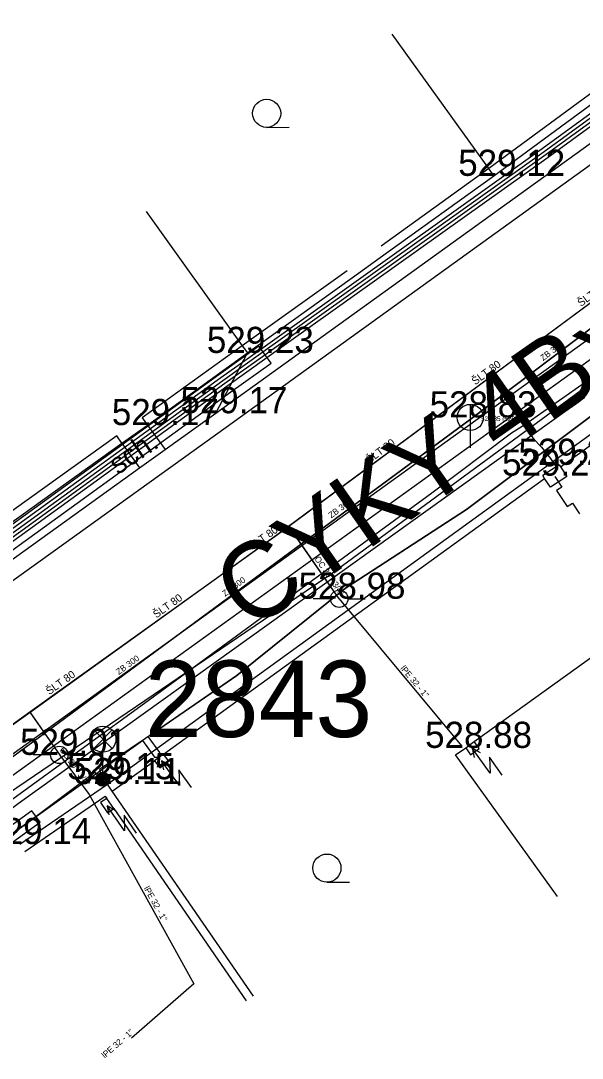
# Model space of a CAD drawing. Extents: x -668867 to -667827, y -1131943 to -1131019.
# Drawn here: x -668715.64 to -668699.53, y -1131465.56 to -1131435.8 of the extents above; entities that cross this region are included whole.
import ezdxf

# ---------------------------------------------------------------- set-up
doc = ezdxf.new("R2010")
doc.units = 0
for name, color, linetype in [('G_Bod_tecka', 7, 'Continuous'), ('G_Bod_vyska', 7, 'Continuous'), ('G_Breh_Teren', 7, 'Continuous'), ('G_Budovy_Objekty', 7, 'Continuous'), ('G_Cesty_Schody', 7, 'Continuous'), ('G_Objekty_technicke', 7, 'Continuous'), ('G_Plochy_zpevnene', 7, 'Continuous'), ('G_Ploty', 7, 'Continuous'), ('G_Ploty_vstupy', 7, 'Continuous'), ('G_Popisy_povrchu', 7, 'Continuous'), ('G_Site-kanalizace', 7, 'Continuous'), ('G_Site-Rozvadece', 7, 'Continuous'), ('G_Site-vodovod', 7, 'Continuous'), ('G_Z_CHRANICKA-TEPLOVOD_kotovane', 7, 'Continuous'), ('G_Z_ELsilove_podz_kotovane', 7, 'Continuous'), ('G_Z_KANAL_podz_kotovane', 7, 'Continuous'), ('G_Z_PLYNY_podz_geodeticky', 7, 'Continuous'), ('G_Z_SPOJE_podz_geodeticky', 7, 'Continuous'), ('G_Z_SPOJE_podz_kotovane', 7, 'Continuous'), ('G_Z_SPOJE_podz_priblizne', 7, 'Continuous'), ('G_Z_VODA_podz_kotovane', 7, 'Continuous'), ('G_Zelen-Znacky', 7, 'Continuous'), ('Vrstva 1', 7, 'Continuous'), ('Vrstva 10', 7, 'Continuous'), ('Vrstva 13', 7, 'Continuous'), ('Vrstva 17', 7, 'Continuous'), ('Vrstva 2', 7, 'Continuous'), ('Vrstva 26', 7, 'Continuous'), ('Vrstva 27', 7, 'Continuous'), ('Vrstva 3', 7, 'Continuous'), ('Vrstva 4', 7, 'Continuous'), ('Vrstva 6', 7, 'Continuous'), ('Vrstva 8', 7, 'Continuous')]:
    doc.layers.add(name, color=color, linetype=linetype)

msp = doc.modelspace()

# ---------------------------------------------------------------- linework, layer by layer
at = {"layer": 'G_Bod_tecka'}
for p, q in [((-668702.06, -1131440.25), (-668702.06, -1131440.25)), ((-668709.13, -1131445.33), (-668709.13, -1131445.33)), ((-668710.04, -1131447.06), (-668710.04, -1131447.06)), ((-668712, -1131447.4), (-668712, -1131447.4)), ((-668702.74, -1131447.18), (-668702.74, -1131447.18)), ((-668700.19, -1131448.54), (-668700.19, -1131448.54)), ((-668700.66, -1131448.85), (-668700.66, -1131448.85)), ((-668706.5, -1131452.38), (-668706.5, -1131452.38)), ((-668714.53, -1131456.86), (-668714.53, -1131456.86)), ((-668702.87, -1131456.66), (-668702.87, -1131456.66)), ((-668713.28, -1131457.56), (-668713.28, -1131457.56)), ((-668713.15, -1131457.7), (-668713.15, -1131457.7))]:
    msp.add_line(p, q, dxfattribs=at)
at = {"layer": 'G_Breh_Teren'}
msp.add_line((-668710.04, -1131447.06), (-668709.13, -1131445.33), dxfattribs=at)
at = {"layer": 'G_Budovy_Objekty'}
for p, q in [((-668702.63, -1131456.48), (-668695.07, -1131451.04)), ((-668702.87, -1131456.66), (-668702.63, -1131456.48)), ((-668703.16, -1131456.86), (-668702.87, -1131456.66)), ((-668700.24, -1131460.92), (-668703.16, -1131456.86))]:
    msp.add_line(p, q, dxfattribs=at)
at = {"layer": 'G_Cesty_Schody'}
for p, q in [((-668709.74, -1131447.46), (-668674.3, -1131421.9)), ((-668718.496, -1131458.715), (-668696.9, -1131443.17)), ((-668721.324, -1131455.777), (-668709.74, -1131447.46))]:
    msp.add_line(p, q, dxfattribs=at)
at = {"layer": 'G_Objekty_technicke'}
for p, q in [((-668713.545, -1131456.145), (-668713.015, -1131456.675)), ((-668713.545, -1131456.675), (-668713.015, -1131456.145)), ((-668713.28, -1131457.56), (-668713.28, -1131456.785))]:
    msp.add_line(p, q, dxfattribs=at)
for centre, radius in [((-668713.28, -1131456.41), 0.375), ((-668713.28, -1131457.56), 0.2), ((-668713.28, -1131457.56), 0.18), ((-668713.28, -1131457.56), 0.16), ((-668713.28, -1131457.56), 0.14), ((-668713.28, -1131457.56), 0.12), ((-668713.28, -1131457.56), 0.1), ((-668713.28, -1131457.56), 0.08), ((-668713.28, -1131457.56), 0.06), ((-668713.28, -1131457.56), 0.04), ((-668713.28, -1131457.56), 0.02)]:
    msp.add_circle(centre, radius, dxfattribs=at)
at = {"layer": 'G_Plochy_zpevnene'}
for p, q in [((-668710.04, -1131447.06), (-668674.59, -1131421.5)), ((-668718.145, -1131459.08), (-668696.61, -1131443.58)), ((-668712, -1131447.4), (-668711.49, -1131448.1)), ((-668712.74, -1131447.92), (-668712.23, -1131448.63))]:
    msp.add_line(p, q, dxfattribs=at)
msp.add_lwpolyline([(-668721.675, -1131455.412), (-668712.23, -1131448.63), (-668711.49, -1131448.1), (-668710.04, -1131447.06)], dxfattribs=at)
at = {"layer": 'G_Ploty'}
for p, q in [((-668693.16, -1131433.39), (-668702.21, -1131440.04)), ((-668702.06, -1131440.25), (-668693.01, -1131433.59)), ((-668702.21, -1131440.04), (-668704.98, -1131436.19)), ((-668702.21, -1131440.04), (-668705.3, -1131442.27)), ((-668705.15, -1131442.47), (-668702.06, -1131440.25)), ((-668702.06, -1131440.25), (-668702.21, -1131440.04)), ((-668712.04, -1131441.27), (-668709.28, -1131445.13)), ((-668706.27, -1131442.97), (-668709.28, -1131445.13)), ((-668709.13, -1131445.33), (-668706.12, -1131443.17)), ((-668712, -1131447.4), (-668709.13, -1131445.33)), ((-668709.28, -1131445.13), (-668709.13, -1131445.33)), ((-668713.15, -1131457.7), (-668697.85, -1131446.62)), ((-668700.15, -1131448.6), (-668697.7, -1131446.82)), ((-668722.298, -1131454.764), (-668712.74, -1131447.92)), ((-668711.54, -1131456.84), (-668700.61, -1131448.93)), ((-668713.01, -1131457.9), (-668711.8, -1131457.03)), ((-668715.66, -1131459.42), (-668713.15, -1131457.7)), ((-668713.01, -1131457.9), (-668713.15, -1131457.7)), ((-668715.52, -1131459.63), (-668713.22, -1131458.04)), ((-668713.22, -1131458.04), (-668713.17, -1131458.11)), ((-668708.96, -1131463.78), (-668713.01, -1131457.9)), ((-668712.97, -1131458.4), (-668709.17, -1131463.92))]:
    msp.add_line(p, q, dxfattribs=at)
for points in [[(-668709.28, -1131445.13), (-668712.15, -1131447.19), (-668712, -1131447.4)], [(-668712.74, -1131447.92), (-668712.88, -1131447.71), (-668722.473, -1131454.582)]]:
    msp.add_lwpolyline(points, dxfattribs=at)
at = {"layer": 'G_Ploty_vstupy'}
msp.add_line((-668712.74, -1131447.92), (-668712, -1131447.4), dxfattribs=at)
msp.add_lwpolyline([(-668706.12, -1131443.17), (-668705.15, -1131442.47)], dxfattribs=at)
at = {"layer": 'G_Site-kanalizace'}
msp.add_line((-668702.74, -1131446.805), (-668702.74, -1131448.055), dxfattribs=at)
msp.add_circle((-668702.74, -1131447.18), 0.375, dxfattribs=at)
at = {"layer": 'G_Site-Rozvadece'}
for p, q in [((-668700.19, -1131448.54), (-668700.66, -1131448.85)), ((-668699.97, -1131448.87), (-668700.44, -1131449.18)), ((-668702.48, -1131456.68), (-668702.63, -1131456.48)), ((-668702.87, -1131456.66), (-668702.73, -1131456.86)), ((-668702.73, -1131456.86), (-668702.48, -1131456.68)), ((-668702.169, -1131457.38), (-668702.68, -1131456.67)), ((-668702.448, -1131456.805), (-668702.68, -1131456.67)), ((-668702.68, -1131456.67), (-668702.626, -1131456.933)), ((-668701.819, -1131457.438), (-668702.185, -1131456.93)), ((-668702.185, -1131456.93), (-668702.169, -1131457.38)), ((-668711.087, -1131457.738), (-668711.6, -1131457.03)), ((-668711.367, -1131457.164), (-668711.6, -1131457.03)), ((-668711.6, -1131457.03), (-668711.546, -1131457.293)), ((-668710.737, -1131457.795), (-668711.104, -1131457.288)), ((-668711.104, -1131457.288), (-668711.087, -1131457.738)), ((-668712.664, -1131459.041), (-668713.16, -1131458.32)), ((-668712.93, -1131458.46), (-668713.16, -1131458.32)), ((-668713.16, -1131458.32), (-668713.111, -1131458.584)), ((-668712.315, -1131459.106), (-668712.67, -1131458.59)), ((-668712.67, -1131458.59), (-668712.664, -1131459.041))]:
    msp.add_line(p, q, dxfattribs=at)
for points in [[(-668700.19, -1131448.54), (-668700.15, -1131448.6), (-668699.97, -1131448.87)], [(-668700.44, -1131449.18), (-668700.61, -1131448.93), (-668700.66, -1131448.85)], [(-668700.31, -1131448.87), (-668700.108, -1131449.177), (-668700.261, -1131449.278), (-668699.957, -1131449.739), (-668699.803, -1131449.639), (-668699.6, -1131449.946)]]:
    msp.add_lwpolyline(points, dxfattribs=at)
for points in [[(-668711.54, -1131456.84), (-668711.8, -1131457.03), (-668711.65, -1131457.23), (-668711.39, -1131457.04)], [(-668712.97, -1131458.4), (-668713.17, -1131458.11), (-668713.35, -1131458.23), (-668713.15, -1131458.52)]]:
    msp.add_lwpolyline(points, close=True, dxfattribs=at)
at = {"layer": 'G_Site-vodovod'}
for p, q in [((-668706.75, -1131452.38), (-668707.25, -1131452.38)), ((-668706.25, -1131452.38), (-668705.75, -1131452.38)), ((-668714.78, -1131456.86), (-668715.28, -1131456.86)), ((-668714.28, -1131456.86), (-668713.78, -1131456.86))]:
    msp.add_line(p, q, dxfattribs=at)
for centre in [(-668706.5, -1131452.38), (-668714.53, -1131456.86)]:
    msp.add_circle(centre, 0.25, dxfattribs=at)
at = {"layer": 'G_Z_CHRANICKA-TEPLOVOD_kotovane'}
for points in [[(-668721.807, -1131455.275), (-668709.605, -1131446.444), (-668708.456, -1131445.625), (-668708.804, -1131445.136), (-668709.953, -1131445.955), (-668722.227, -1131454.838)], [(-668717.057, -1131460.211), (-668715.084, -1131458.792), (-668715.317, -1131458.468), (-668717.336, -1131459.921)]]:
    msp.add_lwpolyline(points, dxfattribs=at)
at = {"layer": 'G_Z_ELsilove_podz_kotovane'}
for points in [[(-668722.087, -1131454.984), (-668709.838, -1131446.119), (-668708.688, -1131445.299), (-668700.618, -1131439.549), (-668698.049, -1131437.679), (-668696.709, -1131436.689), (-668688.279, -1131430.519), (-668673.318, -1131419.779), (-668664.519, -1131413.459), (-668660.119, -1131410.189), (-668655.179, -1131406.609), (-668651.108, -1131403.609), (-668649.147, -1131402.258), (-668646.688, -1131400.518), (-668634.468, -1131391.819), (-668627.759, -1131386.949), (-668617.058, -1131379.179)], [(-668721.947, -1131455.13), (-668709.722, -1131446.281), (-668708.572, -1131445.461), (-668700.502, -1131439.711), (-668697.931, -1131437.841), (-668696.591, -1131436.851), (-668688.161, -1131430.681), (-668673.202, -1131419.941), (-668664.401, -1131413.621), (-668660.001, -1131410.351), (-668655.061, -1131406.771), (-668650.992, -1131403.771), (-668649.033, -1131402.422), (-668646.572, -1131400.682), (-668634.352, -1131391.981), (-668627.641, -1131387.111), (-668616.942, -1131379.341)], [(-668677.57, -1131431.31), (-668683.86, -1131436), (-668689.11, -1131439.74), (-668690.85, -1131441), (-668690.76, -1131441.2), (-668690.73, -1131441.26), (-668690.94, -1131441.12), (-668691.75, -1131441.8), (-668696.6, -1131445.2), (-668698.47, -1131446.58), (-668698.83, -1131446.81), (-668702.85, -1131449.82), (-668706.32, -1131452.08), (-668709.44, -1131454.58), (-668712.06, -1131456.39), (-668713.38, -1131457.28), (-668713.28, -1131457.55), (-668713.28, -1131457.56), (-668713.51, -1131457.37), (-668715.2, -1131458.63), (-668717.196, -1131460.066)], [(-668711.67, -1131456.93), (-668711.646, -1131456.791), (-668711.977, -1131456.333), (-668709.44, -1131454.58), (-668706.32, -1131452.08), (-668702.85, -1131449.82), (-668698.83, -1131446.81), (-668698.47, -1131446.58), (-668696.6, -1131445.2), (-668691.75, -1131441.8), (-668689.11, -1131439.74), (-668683.944, -1131436.06), (-668683.46, -1131436.499)], [(-668717.196, -1131460.066), (-668715.2, -1131458.63), (-668712.145, -1131456.45), (-668711.803, -1131456.921), (-668711.67, -1131456.93)]]:
    msp.add_lwpolyline(points, dxfattribs=at)
at = {"layer": 'G_Z_KANAL_podz_kotovane'}
msp.add_line((-668700.94, -1131445.88), (-668700.64, -1131446.3), dxfattribs=at)
for points in [[(-668702.7, -1131447.21), (-668700.94, -1131445.88), (-668695.5, -1131441.77), (-668684.83, -1131433.72), (-668665.63, -1131419.23), (-668659.47, -1131414.59), (-668658.28, -1131413.75)], [(-668718.424, -1131458.79), (-668702.7, -1131447.21)]]:
    msp.add_lwpolyline(points, dxfattribs=at)
at = {"layer": 'G_Z_PLYNY_podz_geodeticky'}
for points in [[(-668717.756, -1131459.484), (-668711.98, -1131455.3), (-668703.84, -1131449.34), (-668701.56, -1131447.62), (-668701.17, -1131447.38), (-668695.72, -1131443.56), (-668693.54, -1131441.99), (-668685.7, -1131436.29), (-668678.84, -1131431.41), (-668671.63, -1131426.26), (-668665.07, -1131421.58), (-668663.08, -1131420), (-668660.26, -1131418.01), (-668657.8, -1131416.21), (-668654.58, -1131413.92), (-668647.53, -1131408.9), (-668640.73, -1131403.81), (-668632.53, -1131397.95), (-668630.59, -1131396.66), (-668623.98, -1131391.79), (-668619.01, -1131388.23)], [(-668701.17, -1131447.38), (-668700.93, -1131447.78), (-668700.69, -1131448.03), (-668700.44, -1131448.36), (-668700.23, -1131448.67)]]:
    msp.add_lwpolyline(points, dxfattribs=at)
at = {"layer": 'G_Z_SPOJE_podz_geodeticky'}
for points in [[(-668668.83, -1131424.38), (-668677.44, -1131430.65), (-668685.81, -1131436.38), (-668698.79, -1131445.84), (-668706.73, -1131451.68), (-668717.945, -1131459.288)], [(-668717.604, -1131459.643), (-668715.61, -1131458.18), (-668699.45, -1131446.6)]]:
    msp.add_lwpolyline(points, dxfattribs=at)
at = {"layer": 'G_Z_SPOJE_podz_kotovane'}
for points in [[(-668722.157, -1131454.911), (-668709.896, -1131446.037), (-668708.746, -1131445.217), (-668700.677, -1131439.467), (-668698.109, -1131437.598), (-668696.769, -1131436.609), (-668688.338, -1131430.438), (-668677.466, -1131422.637), (-668673.376, -1131419.697), (-668664.578, -1131413.378), (-668660.179, -1131410.109), (-668655.238, -1131406.528), (-668651.166, -1131403.527), (-668649.205, -1131402.176), (-668646.745, -1131400.437), (-668634.526, -1131391.737), (-668627.818, -1131386.868), (-668617.116, -1131379.098)], [(-668722.017, -1131455.057), (-668709.78, -1131446.2), (-668708.63, -1131445.38), (-668700.56, -1131439.63), (-668697.99, -1131437.76), (-668696.65, -1131436.77), (-668688.22, -1131430.6), (-668677.35, -1131422.8), (-668673.26, -1131419.86), (-668664.46, -1131413.54), (-668660.06, -1131410.27), (-668655.12, -1131406.69), (-668651.05, -1131403.69), (-668649.09, -1131402.34), (-668646.63, -1131400.6), (-668634.41, -1131391.9), (-668627.7, -1131387.03), (-668617, -1131379.26)], [(-668722.017, -1131455.057), (-668709.78, -1131446.2), (-668708.63, -1131445.38), (-668700.56, -1131439.63), (-668697.99, -1131437.76), (-668696.65, -1131436.77), (-668688.22, -1131430.6), (-668677.35, -1131422.8), (-668673.26, -1131419.86), (-668664.46, -1131413.54), (-668660.06, -1131410.27), (-668655.12, -1131406.69), (-668651.05, -1131403.69), (-668649.09, -1131402.34), (-668646.63, -1131400.6), (-668634.41, -1131391.9), (-668627.7, -1131387.03), (-668617, -1131379.26)], [(-668717.604, -1131459.643), (-668715.61, -1131458.18), (-668699.45, -1131446.6)]]:
    msp.add_lwpolyline(points, dxfattribs=at)
at = {"layer": 'G_Z_SPOJE_podz_priblizne'}
for points in [[(-668668.83, -1131424.38), (-668677.44, -1131430.65), (-668685.81, -1131436.38), (-668698.79, -1131445.84), (-668706.73, -1131451.68), (-668717.945, -1131459.288)], [(-668717.604, -1131459.643), (-668715.61, -1131458.18), (-668699.45, -1131446.6)]]:
    msp.add_lwpolyline(points, dxfattribs=at)
at = {"layer": 'G_Z_VODA_podz_kotovane'}
for q in [(-668707.94, -1131450.31), (-668702.99, -1131456.6)]:
    msp.add_line((-668706.5, -1131452.38), q, dxfattribs=at)
for points in [[(-668579.7, -1131358.16), (-668580.06, -1131358.34), (-668596.52, -1131369.96), (-668596.52, -1131369.96), (-668599.22, -1131371.93), (-668619.48, -1131386.75), (-668640.17, -1131401.34), (-668640.29, -1131401.42), (-668648.19, -1131407.4), (-668658.88, -1131415.12), (-668661.48, -1131417.09), (-668661.54, -1131417.13), (-668679.06, -1131429.38), (-668679.06, -1131429.38), (-668689.01, -1131436.29), (-668708.21, -1131450.5), (-668715.37, -1131455.64), (-668718.974, -1131458.219)], [(-668715.37, -1131455.64), (-668714.52, -1131456.87), (-668713.67, -1131458)], [(-668713.67, -1131458), (-668710.67, -1131463.43), (-668712.458, -1131464.99)]]:
    msp.add_lwpolyline(points, dxfattribs=at)
at = {"layer": 'G_Zelen-Znacky'}
for p, q in [((-668708.582, -1131438.86), (-668707.932, -1131438.857)), ((-668706.852, -1131460.51), (-668706.202, -1131460.507))]:
    msp.add_line(p, q, dxfattribs=at)
for centre in [(-668708.582, -1131438.457), (-668706.852, -1131460.107)]:
    msp.add_circle(centre, 0.403, dxfattribs=at)
at = {"layer": 'Vrstva 1'}
msp.add_line((-668713.28, -1131457.55), (-668713.28, -1131457.55), dxfattribs=at)
at = {"layer": 'Vrstva 10'}
for points in [[(-668702.703, -1131447.205), (-668700.941, -1131445.876), (-668695.503, -1131441.774), (-668684.828, -1131433.72), (-668665.626, -1131419.234), (-668659.47, -1131414.59), (-668658.284, -1131413.754)], [(-668718.426, -1131458.788), (-668702.703, -1131447.205)]]:
    msp.add_lwpolyline(points, dxfattribs=at)
at = {"layer": 'Vrstva 13'}
msp.add_line((-668700.941, -1131445.876), (-668700.636, -1131446.301), dxfattribs=at)
at = {"layer": 'Vrstva 17'}
for p, q in [((-668698.83, -1131446.81), (-668702.85, -1131449.82)), ((-668702.85, -1131449.82), (-668706.32, -1131452.08)), ((-668706.32, -1131452.08), (-668709.44, -1131454.58)), ((-668709.44, -1131454.58), (-668712.06, -1131456.39)), ((-668712.06, -1131456.39), (-668713.38, -1131457.28)), ((-668713.51, -1131457.37), (-668715.2, -1131458.63)), ((-668713.28, -1131457.56), (-668713.51, -1131457.37)), ((-668713.38, -1131457.28), (-668713.28, -1131457.55)), ((-668713.28, -1131457.55), (-668713.28, -1131457.56)), ((-668715.2, -1131458.63), (-668717.196, -1131460.066))]:
    msp.add_line(p, q, dxfattribs=at)
at = {"layer": 'Vrstva 26'}
for q in [(-668707.941, -1131450.308), (-668702.993, -1131456.603)]:
    msp.add_line((-668706.5, -1131452.38), q, dxfattribs=at)
for points in [[(-668715.373, -1131455.635), (-668714.52, -1131456.87), (-668713.671, -1131457.999)], [(-668713.671, -1131457.999), (-668710.669, -1131463.425), (-668712.46, -1131464.988)]]:
    msp.add_lwpolyline(points, dxfattribs=at)
at = {"layer": 'Vrstva 27'}
msp.add_lwpolyline([(-668579.698, -1131358.163), (-668580.059, -1131358.344), (-668596.515, -1131369.961), (-668596.518, -1131369.963), (-668599.22, -1131371.931), (-668619.483, -1131386.755), (-668640.17, -1131401.339), (-668640.287, -1131401.422), (-668648.19, -1131407.4), (-668658.88, -1131415.12), (-668661.477, -1131417.085), (-668661.539, -1131417.128), (-668679.06, -1131429.377), (-668679.065, -1131429.381), (-668689.015, -1131436.288), (-668708.206, -1131450.504), (-668715.373, -1131455.635), (-668718.977, -1131458.215)], dxfattribs=at)
at = {"layer": 'Vrstva 6'}
msp.add_line((-668714.52, -1131456.87), (-668714.52, -1131456.87), dxfattribs=at)
at = {"layer": 'Vrstva 8'}
msp.add_line((-668702.703, -1131447.205), (-668702.703, -1131447.205), dxfattribs=at)

# ---------------------------------------------------------------- texts
at = {"layer": 'G_Bod_vyska'}
for s, p in [('529.12', (-668703.084, -1131440.25)), ('529.23', (-668710.296, -1131445.33)), ('529.17', (-668711.054, -1131447.06)), ('528.83', (-668703.904, -1131447.18)), ('529.17', (-668713.024, -1131447.4)), ('529.27', (-668701.356, -1131448.54)), ('529.28', (-668701.826, -1131448.85)), ('528.98', (-668707.666, -1131452.38)), ('528.88', (-668704.034, -1131456.66)), ('529.01', (-668715.656, -1131456.86)), ('529.15', (-668714.304, -1131457.56)), ('529.11', (-668714.113, -1131457.7)), ('529.14', (-668716.684, -1131459.42))]:
    msp.add_text(s, height=0.75, dxfattribs=at).set_placement(p)
at = {"layer": 'G_Popisy_povrchu'}
msp.add_text('sch.', height=0.6, rotation=34.2275, dxfattribs=at).set_placement((-668712.851, -1131448.839))
at = {"layer": 'Vrstva 2'}
msp.add_text('528.85 (526.08)', height=0.13163, dxfattribs=at).set_placement((-668702.427, -1131447.282))
at = {"layer": 'Vrstva 3'}
for s, height, rotation, p in [('CYKY 4Bx10', 2.1939, 34.9258, (-668709.067, -1131453.353)), ('ZB 300', 0.1755, 37.0403, (-668700.65, -1131445.568)), ('ZB 300', 0.1755, 36.3826, (-668706.729, -1131450.082)), ('ZB 300', 0.1755, 36.4153, (-668709.776, -1131452.328)), ('ZB 300', 0.1755, 36.3912, (-668712.825, -1131454.573))]:
    msp.add_text(s, height=height, rotation=rotation, dxfattribs=at).set_placement(p)
at = {"layer": 'Vrstva 4'}
for s, height, rotation, p in [('ŠLT 80', 0.2194, 36.5506, (-668699.562, -1131444.013)), ('ŠLT 80', 0.2194, 36.5369, (-668702.598, -1131446.262)), ('ŠLT 80', 0.2194, 36.5506, (-668705.634, -1131448.511)), ('ŠLT 80', 0.2194, 34.8439, (-668709.011, -1131450.994)), ('OC 20 - 3/4"', 0.17551, 304.8358, (-668707.219, -1131451.237)), ('ŠLT 80', 0.2194, 35.6325, (-668711.746, -1131452.951)), ('ŠLT 80', 0.2194, 35.6127, (-668714.818, -1131455.151)), ('lPE 32 - 1"', 0.17551, 309.6885, (-668704.754, -1131454.385)), ('OC 20 - 3/4"', 0.17551, 305.7055, (-668714.534, -1131456.718)), ('lPE 32 - 1"', 0.17551, 298.941, (-668712.114, -1131460.686)), ('lPE 32 - 1"', 0.17551, 41.1176, (-668713.224, -1131465.573))]:
    msp.add_text(s, height=height, rotation=rotation, dxfattribs=at).set_placement(p)
msp.add_text('2843', height=2.1939, dxfattribs=at).set_placement((-668712.077, -1131456.348))

doc.saveas('drawing.dxf')
